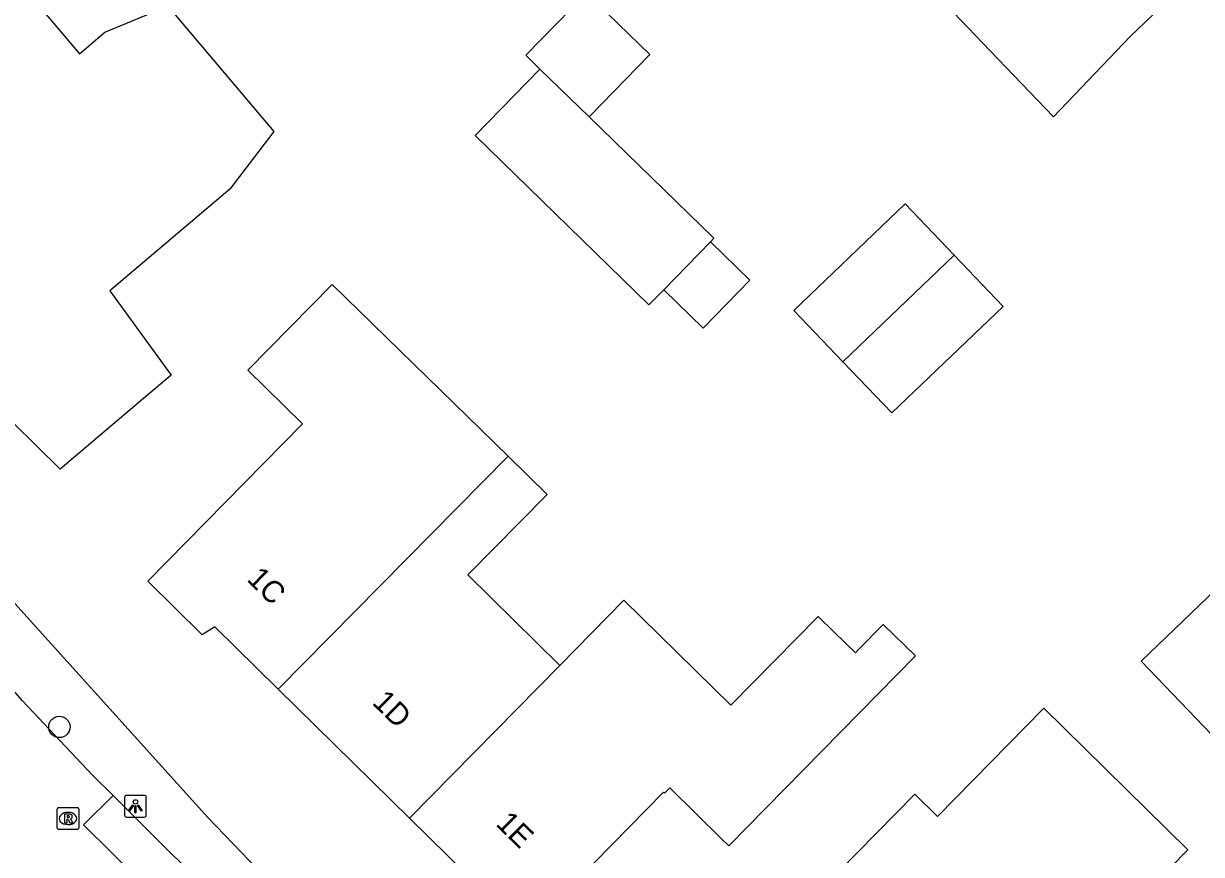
# Model space of a CAD drawing. Extents: x 161772 to 163123, y 383092 to 383917.
# Drawn here: x 162073.6 to 162127.5, y 383398.5 to 383436.5 of the extents above; entities that cross this region are included whole.
import ezdxf

# ---------------------------------------------------------------- set-up
doc = ezdxf.new("R2010")
doc.units = 0
for name, color, linetype in [('IMGEO_Boom', 7, 'Continuous'), ('IMGEO_Lichtpunt', 7, 'Continuous'), ('IMGEO_Pand', 7, 'Continuous'), ('IMGEO_Pand_nummerreeks', 7, 'Continuous'), ('IMGEO_Rijbaan_lokaal_open', 7, 'Continuous'), ('IMGEO_Rioolput', 7, 'Continuous'), ('IMGEO_Voetpad_gesloten', 7, 'Continuous')]:
    doc.layers.add(name, color=color, linetype=linetype)

msp = doc.modelspace()

# ---------------------------------------------------------------- linework, layer by layer
at = {"layer": 'IMGEO_Boom'}
msp.add_circle((162075.237, 383404.299), 0.489, dxfattribs=at)
at = {"layer": 'IMGEO_Lichtpunt'}
for p, q in [((162078.219, 383401.07), (162078.219, 383400.263)), ((162078.219, 383401.07), (162078.219, 383400.263)), ((162079.121, 383401.165), (162078.313, 383401.165)), ((162079.121, 383401.165), (162078.313, 383401.165)), ((162079.215, 383400.263), (162079.215, 383401.07)), ((162079.215, 383400.263), (162079.215, 383401.07)), ((162078.313, 383400.169), (162079.121, 383400.169)), ((162078.313, 383400.169), (162079.121, 383400.169))]:
    msp.add_line(p, q, dxfattribs=at)
for points in [[(162078.593, 383400.734), (162078.632, 383400.706), (162078.444, 383400.444), (162078.406, 383400.471), (162078.593, 383400.734)], [(162078.805, 383400.706), (162078.843, 383400.733), (162079.03, 383400.471), (162078.991, 383400.443), (162078.805, 383400.706)], [(162078.695, 383400.686), (162078.742, 383400.686), (162078.742, 383400.364), (162078.695, 383400.364), (162078.695, 383400.686)]]:
    msp.add_lwpolyline(points, dxfattribs=at)
msp.add_circle((162078.718, 383400.868), 0.0994, dxfattribs=at)
for centre, start, end in [((162078.313, 383401.07), 90, 180), ((162078.313, 383401.07), 90, 180), ((162079.121, 383401.07), 0, 90), ((162079.121, 383401.07), 0, 90), ((162078.313, 383400.263), 180, 270), ((162078.313, 383400.263), 180, 270), ((162079.121, 383400.263), 270, 0), ((162079.121, 383400.263), 270, 360)]:
    msp.add_arc(centre, 0.0946, start, end, dxfattribs=at)
at = {"layer": 'IMGEO_Pand'}
for points in [[(162126.489, 383447.537), (162128.901, 383445.016), (162129.787, 383445.232), (162130.649, 383444.331), (162130.623, 383443.167), (162131.203, 383442.561), (162127.59, 383439.105), (162124.25, 383435.91), (162120.731, 383432.225), (162117.835, 383435.252), (162115.829, 383437.349)], [(162068.574, 383443.678), (162074.214, 383437.973), (162073.937, 383437.739), (162076.155, 383435.117), (162077.315, 383436.099), (162080.197, 383437.293), (162085.051, 383431.555), (162083.042, 383428.917), (162077.548, 383424.268), (162080.35, 383420.398), (162079.091, 383419.333), (162075.274, 383416.103), (162072.008, 383419.306), (162070.761, 383419.081), (162066.336, 383424.31), (162059.684, 383432.171), (162059.37, 383432.114), (162058.505, 383433.136), (162058.708, 383433.308), (162057.059, 383435.257), (162061.102, 383438.199), (162064.838, 383440.938)], [(162097.232, 383434.415), (162096.581, 383435.049), (162099.364, 383437.906), (162102.266, 383435.08), (162099.483, 383432.223)], [(162102.896, 383424.311), (162102.218, 383423.615), (162094.261, 383431.365), (162097.232, 383434.415)], [(162099.483, 383432.223), (162097.232, 383434.415)], [(162099.483, 383432.223), (162105.189, 383426.665), (162105.038, 383426.51)], [(162111.09, 383421.018), (162108.845, 383423.364), (162113.944, 383428.242), (162116.189, 383425.896)], [(162102.896, 383424.311), (162105.038, 383426.51)], [(162105.038, 383426.51), (162106.844, 383424.751), (162104.702, 383422.552), (162102.896, 383424.311)], [(162111.09, 383421.018), (162116.189, 383425.896)], [(162116.189, 383425.896), (162118.433, 383423.55), (162113.335, 383418.671), (162111.09, 383421.018)], [(162085.252, 383406.026), (162082.349, 383408.878), (162081.772, 383408.519), (162079.277, 383410.97), (162086.356, 383418.175), (162083.86, 383420.628), (162087.714, 383424.55), (162095.784, 383416.688)], [(162085.252, 383406.026), (162095.784, 383416.688)], [(162095.784, 383416.688), (162097.558, 383414.945), (162093.93, 383411.253), (162098.138, 383407.117)], [(162124.746, 383407.31), (162128.195, 383410.624), (162133.221, 383405.395), (162129.773, 383402.081), (162124.746, 383407.31)], [(162098.138, 383407.117), (162101.073, 383410.108), (162105.973, 383405.295), (162109.966, 383409.359), (162110.688, 383408.65), (162111.669, 383407.686), (162111.833, 383407.853), (162112.939, 383408.979), (162114.425, 383407.547), (162105.883, 383398.852), (162105.548, 383399.181), (162103.176, 383401.512), (162102.937, 383401.268), (162102.893, 383401.311), (162096.586, 383394.891), (162091.262, 383400.121)], [(162098.138, 383407.117), (162091.262, 383400.121)], [(162091.262, 383400.121), (162085.252, 383406.026)], [(162126.892, 383398.667), (162121.505, 383393.185), (162120.376, 383394.295), (162115.404, 383389.235), (162124.339, 383380.455), (162121.425, 383377.49), (162117.92, 383373.923), (162103.351, 383388.239), (162108.244, 383393.218), (162107.371, 383394.075), (162110.895, 383397.662), (162114.385, 383401.214), (162115.422, 383400.195), (162120.293, 383405.151), (162126.892, 383398.667)]]:
    msp.add_lwpolyline(points, dxfattribs=at)
at = {"layer": 'IMGEO_Rijbaan_lokaal_open'}
for points in [[(162077.699, 383401.158), (162076.743, 383402.112), (162073.542, 383405.497), (162071.059, 383408.345), (162062.563, 383418.343)], [(162089.151, 383389.723), (162087.82, 383388.42), (162083.998, 383392.257), (162080.154, 383396.052), (162076.346, 383399.821), (162077.699, 383401.158)]]:
    msp.add_lwpolyline(points, dxfattribs=at)
at = {"layer": 'IMGEO_Rioolput'}
for p, q in [((162075.128, 383399.682), (162075.128, 383400.534)), ((162075.203, 383400.608), (162076.055, 383400.608)), ((162075.616, 383400.388), (162075.641, 383400.388)), ((162076.129, 383400.534), (162076.129, 383399.682)), ((162075.639, 383399.828), (162075.614, 383399.828)), ((162076.055, 383399.608), (162075.203, 383399.608))]:
    msp.add_line(p, q, dxfattribs=at)
for points in [[(162075.128, 383399.682), (162075.128, 383400.534)], [(162075.203, 383400.608), (162076.055, 383400.608)], [(162075.717, 383400.306), (162075.465, 383400.308), (162075.465, 383399.908)], [(162075.643, 383400.227), (162075.589, 383400.227), (162075.589, 383400.146)], [(162076.129, 383400.534), (162076.129, 383399.682)], [(162075.465, 383399.908), (162075.589, 383399.908), (162075.589, 383400.07), (162075.6, 383400.07)], [(162075.589, 383400.146), (162075.641, 383400.146)], [(162075.647, 383400.041), (162075.718, 383399.908), (162075.858, 383399.908), (162075.793, 383400.034)], [(162076.055, 383399.608), (162075.203, 383399.608)]]:
    msp.add_lwpolyline(points, dxfattribs=at)
for centre, radius, start, end in [((162075.205, 383400.532), 0.0765, 91.552, 178.448), ((162075.205, 383400.532), 0.0765, 91.552, 178.448), ((162075.649, 383400.131), 0.0964, 77.0061, 93.1865), ((162075.663, 383400.188), 0.0378, 276.6634, 79.6772), ((162075.716, 383400.196), 0.109, 350.3612, 89.416), ((162076.053, 383400.532), 0.0765, 1.552, 88.448), ((162076.053, 383400.532), 0.0765, 1.552, 88.448), ((162075.205, 383399.684), 0.0765, 181.552, 268.448), ((162075.205, 383399.684), 0.0765, 181.552, 268.448), ((162075.599, 383400.017), 0.0533, 26.0293, 88.6989), ((162075.625, 383400.335), 0.19, 274.7715, 282.9687), ((162075.714, 383400.196), 0.112, 277.5842, 350.9817), ((162075.698, 383399.981), 0.108, 29.5134, 73.7905), ((162076.053, 383399.684), 0.0765, 271.552, 358.448), ((162076.053, 383399.684), 0.0765, 271.552, 358.448)]:
    msp.add_arc(centre, radius, start, end, dxfattribs=at)
for centre, major_axis, ratio, start_param, end_param in [((162075.615, 383400.108), (-0.387, 0.002), 0.722429, 4.712389, 7.853982), ((162075.64, 383400.108), (-0.39, 0.002), 0.717154, 1.570796, 4.712389)]:
    msp.add_ellipse(centre, major_axis=major_axis, ratio=ratio, start_param=start_param, end_param=end_param, dxfattribs=at)
at = {"layer": 'IMGEO_Voetpad_gesloten'}
for points in [[(162027.495, 383466.15), (162027.9, 383463.647), (162030.791, 383459.92), (162042.704, 383445.878), (162056.737, 383428.976), (162069.531, 383413.985), (162082.036, 383400.151), (162085.851, 383396.183), (162119.667, 383362.459), (162125.116, 383357.112)], [(162089.151, 383389.723), (162077.699, 383401.158)]]:
    msp.add_lwpolyline(points, dxfattribs=at)

# ---------------------------------------------------------------- texts
at = {"layer": 'IMGEO_Pand_nummerreeks'}
for s, rotation, p in [('1C', 315.5276, (162083.771, 383411.014)), ('1D', 315.4953, (162089.515, 383405.371)), ('1E', 315.5098, (162095.165, 383399.819))]:
    msp.add_text(s, height=1, rotation=rotation, dxfattribs=at).set_placement(p)

doc.saveas('drawing.dxf')
